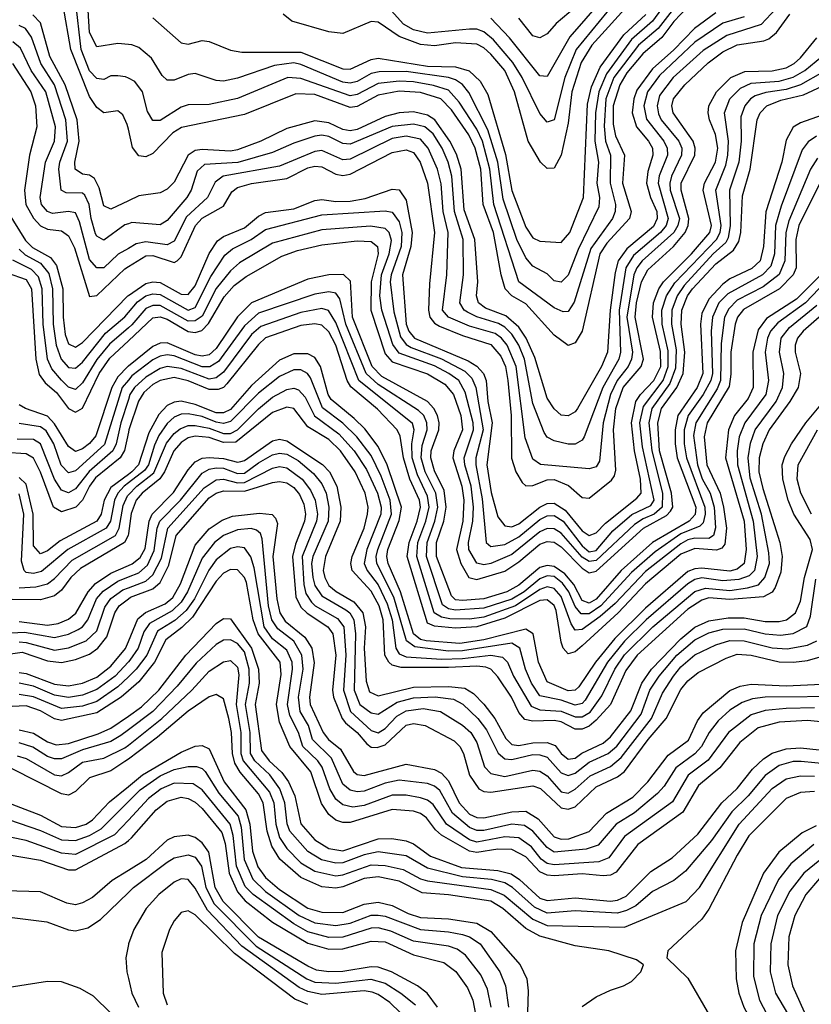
# Model space of a CAD drawing. Header units: inches. Extents: x 884549 to 1028252, y 526810 to 653624.
# Tile 315 of 656: x 889691 to 891941, y 623898 to 626695. Entities that reach past the tile are written whole.
import ezdxf

# ---------------------------------------------------------------- set-up
doc = ezdxf.new("R2010")
doc.units = ezdxf.units.IN
doc.header["$MEASUREMENT"] = 0
doc.layers.add('A8682', color=7, linetype='Continuous')
doc.layers.add('A8692', color=7, linetype='Continuous')

msp = doc.modelspace()

# ---------------------------------------------------------------- linework, layer by layer
at = {"layer": 'A8682', "color": 5}
for points, elevation in [([(890000, 626624.3), (889970, 626627), (889910, 626617.7), (889890, 626658.3), (889882.5, 626770)], 3340), ([(890000, 626383.6), (889996.9, 626396.9), (889984.2, 626424.2), (889970, 626435.9), (889930, 626430.4), (889910, 626444.8), (889890, 626476.5), (889836.4, 626610), (889814.5, 626734.5)], 3380), ([(890000, 626528.1), (889992, 626532), (889970, 626535.6), (889950, 626535.6), (889930, 626524.8), (889910, 626527.3), (889890, 626549.5), (889865.6, 626610), (889849.4, 626750)], 3360), ([(890000, 626180.1), (889950, 626156.2), (889930, 626166), (889917.3, 626217.3), (889904, 626244), (889890, 626253.4), (889870, 626256.2), (889848.8, 626270), (889847.7, 626290), (889860.2, 626350), (889854.2, 626410), (889820, 626510), (889777.2, 626590), (889750, 626685.9), (889728.3, 626708.3)], 3420), ([(890000, 626115.1), (889990, 626111.7), (889930, 626068.8), (889910, 626079.9), (889906.7, 626086.7), (889893.9, 626130), (889889.1, 626170), (889876.4, 626196.4), (889870, 626202), (889823.2, 626203.2), (889808.9, 626210), (889802.9, 626270), (889805.7, 626290), (889827.3, 626350), (889822.7, 626410), (889790.1, 626510), (889750.9, 626570), (889725, 626645), (889707.4, 626670), (889690, 626678)], 3440), ([(890000, 626045), (889971.3, 626028.7), (889930, 625989.9), (889910, 625989.5), (889890, 626013.2), (889860.8, 626120.8), (889850, 626145.6), (889830, 626149.7), (889784.6, 626144.6), (889770, 626149.9), (889753.6, 626170), (889749, 626190), (889764.6, 626290), (889790, 626350), (889792.5, 626390), (889765.4, 626490), (889724.1, 626550), (889693.9, 626613.9), (889672.1, 626632.1)], 3460), ([(889670.4, 626570.4), (889723.2, 626490), (889736.5, 626450), (889740.1, 626390), (889719, 626310), (889704.4, 626210), (889708.9, 626170), (889730, 626130.8), (889750, 626108.7), (889770, 626099.7), (889810, 626094.5), (889830, 626080.9), (889847, 626047), (889890, 625908.3), (889910, 625911.5), (889990, 625987.2), (890000, 625993.2)], 3480), ([(889657, 626150), (889707.3, 626067.3), (889728, 626048), (889778.9, 626018.9), (889796.2, 625996.2), (889814, 625930), (889815.2, 625850), (889820.9, 625800.9), (889830, 625773.5), (889850, 625764.6), (889870, 625777.8), (889998.3, 625910), (890000, 625911.2)], 3520), ([(889690, 626043), (889707, 626027), (889750, 626003.5), (889773.8, 625973.8), (889784.5, 625930), (889786.6, 625830), (889795, 625770), (889809.3, 625730), (889830, 625706.6), (889850, 625704.6), (889870, 625721.8), (889935.5, 625804.5), (889989.7, 625850.3), (890000, 625862.6)], 3540), ([(890000, 625819.3), (889946.9, 625773.1), (889910.8, 625729.2), (889870, 625663), (889850, 625644.3), (889830, 625650.8), (889810, 625671.2), (889783, 625703), (889770, 625730), (889757.7, 625830), (889755.5, 625930), (889744.6, 625964.6), (889725.2, 625985.2), (889671.5, 626011.5)], 3560), ([(889656, 625976), (889710, 625956.5), (889724.7, 625930), (889736.8, 625730), (889746.5, 625686.5), (889763.6, 625663.6), (889796, 625636), (889830, 625590.7), (889850, 625579.5), (889870, 625591), (889916.9, 625690), (889947.1, 625732.9), (890000, 625782.5)], 3580), ([(890000, 625710.9), (889998.9, 625710), (889970, 625680.2), (889953.4, 625650), (889907.8, 625512.2), (889890, 625490.7), (889870, 625475.8), (889850, 625468.3), (889830, 625482.1), (889790, 625546.9), (889770, 625568.2), (889707.9, 625590), (889690, 625600.8)], 3620), ([(890000, 625670.7), (889982.7, 625650), (889931.8, 625488.2), (889850, 625413.2), (889830, 625408), (889809.3, 625429.3), (889787.8, 625490), (889766.4, 625526.4), (889750, 625538.4), (889690, 625548.1)], 3640), ([(890000, 625616.1), (889978.7, 625550), (889965.6, 625490), (889955.9, 625470), (889889, 625411), (889850, 625362.4), (889830, 625350.5), (889810, 625358), (889790, 625389.2), (889750, 625490.2), (889730, 625502.7), (889683.6, 625503.6)], 3660), ([(890000, 625523), (889989.1, 625470.9), (889977.1, 625450), (889907.1, 625392.9), (889889.7, 625370), (889870, 625330), (889850.9, 625310), (889810, 625296.6), (889787.2, 625310), (889749.9, 625409.9), (889730, 625449.4), (889710, 625461.9), (889650, 625465.2)], 3680), ([(890000, 625403.2), (889950, 625366.1), (889931.3, 625330), (889923.1, 625290), (889910, 625270), (889806, 625214), (889770, 625186.1), (889750, 625177.3), (889730, 625199.8), (889729.4, 625290), (889710, 625375.2), (889690, 625394.1)], 3720), ([(890000, 625378.8), (889988.4, 625370), (889969.7, 625350), (889960.2, 625330), (889949.4, 625270.6), (889936.9, 625250), (889827.8, 625190), (889752.8, 625127.2), (889730, 625121.4), (889710, 625124.5), (889703.8, 625130), (889696.4, 625156.3), (889702.9, 625290), (889690, 625347.7)], 3740), ([(889690, 625081.1), (889736.6, 625083.4), (889770, 625092.7), (889790, 625107.1), (889840.8, 625159.2), (889963.5, 625230), (889974.2, 625250), (889985.5, 625314.5), (889997.5, 625342.5), (890000, 625345.1)], 3760), ([(890000, 625235.4), (889999.2, 625230), (889988.7, 625210), (889864, 625136), (889836.1, 625110), (889810, 625074.5), (889790, 625058.6), (889750, 625047.1), (889670, 625048.2)], 3780), ([(889690, 624985.1), (889770, 624974.7), (889800.4, 624979.6), (889830, 624991.8), (889851.1, 625008.9), (889885.5, 625070), (889907.1, 625092.9), (889950, 625122.1), (890000, 625144.1)], 3820), ([(889610, 624949.8), (889704.9, 624955.1), (889790, 624939.8), (889830, 624949), (889857.8, 624962.2), (889870, 624970.2), (889884.9, 624990), (889909.5, 625050), (889928.2, 625071.8), (889970, 625100.2), (890000, 625112)], 3840), ([(889690, 624927.2), (889710, 624926.1), (889790, 624904.2), (889830, 624910.3), (889880.3, 624930), (889910, 624959.2), (889933.6, 625026.4), (889949.8, 625050.2), (889984.5, 625075.5), (890000, 625081.3)], 3860), ([(889630, 624888.4), (889698.4, 624898.4), (889770, 624873.9), (889810, 624869.3), (889850, 624877.3), (889890, 624892.9), (889913.1, 624910), (889938.7, 624941.3), (889961.5, 625010), (889973.8, 625030), (890000, 625050)], 3880), ([(889690, 624840.3), (889710, 624837.5), (889790, 624807.4), (889830, 624802.8), (889870, 624810), (889910, 624826.8), (889950, 624858.4), (889991.6, 624908.4), (890000, 624928.6)], 3920), ([(890000, 624870.8), (889962.5, 624830), (889910, 624792.2), (889870, 624776.5), (889830, 624769.7), (889790, 624776.3), (889730, 624801.2), (889690, 624809.8)], 3940), ([(890000, 624828.5), (889970, 624799.4), (889910, 624758.5), (889870, 624745.2), (889810, 624737.9), (889730, 624771.7), (889690, 624778.3)], 3960), ([(890000, 624788), (889979.2, 624770), (889910, 624725.6), (889810, 624704.3), (889790, 624708.7), (889750, 624731.8), (889710, 624746), (889670, 624743.7)], 3980), ([(889690, 624677.8), (889730, 624667.8), (889770, 624643.3), (889795.1, 624635.1), (889830, 624639.2), (889914.1, 624665.9), (889950, 624682.1), (890000, 624716.6)], 4020), ([(890000, 624677.2), (889978.8, 624661.2), (889950, 624644.4), (889870, 624621.1), (889810, 624595.2), (889790, 624594.8), (889770, 624602.3), (889728.2, 624628.2), (889690, 624640.6)], 4040), ([(889683.6, 624603.6), (889710, 624595.7), (889790, 624549.7), (889810, 624546.9), (889830, 624556.3), (889870, 624586), (889930, 624597.3), (889990, 624626.4), (890000, 624634.3)], 4060), ([(890000, 624594.7), (889990, 624587.3), (889950, 624561.4), (889890, 624541.6), (889850, 624502), (889830, 624492.4), (889810, 624495.9), (889670, 624566.4)], 4080), ([(889623.8, 624483.8), (889750, 624434.8), (889810, 624402.8), (889850, 624400.2), (889879.9, 624410), (889898.2, 624421.8), (889946.7, 624473.3), (890000, 624516.8)], 4120), ([(889570, 624453.1), (889750, 624391.7), (889810, 624365.4), (889850, 624363.4), (889890, 624377.8), (889923.2, 624396.8), (890000, 624473.6)], 4140), ([(890000, 624421.2), (889960.5, 624379.5), (889850, 624323.7), (889810, 624327.4), (889710, 624362.8), (889630, 624379.7)], 4160), ([(889610, 624331.5), (889750, 624307.6), (889830, 624280.4), (889850, 624279.8), (889990, 624354.4), (890000, 624362.8)], 4180), ([(890000, 624278.4), (889954.1, 624250), (889898.3, 624201.7), (889870, 624186.1), (889850, 624180.7), (889824.8, 624184.8), (889750, 624217.3), (889650, 624220.5)], 4220), ([(889670, 624144.3), (889768, 624132), (889830, 624109.4), (889850, 624106.6), (889884.4, 624115.6), (889920.7, 624139.3), (890000, 624215.5)], 4240), ([(890000, 624067.8), (889992.6, 624030), (889995.4, 623990), (890000, 623971.2)], 4260), ([(890000, 623823.9), (889900.8, 623920.8), (889863.3, 623943.3), (889810, 623961.4), (889770, 623962.7), (889630, 623940.9), (889570, 623921.8), (889530, 623902.8), (889490, 623879.1), (889454, 623850), (889379.3, 623764.4)], 4240)]:
    msp.add_lwpolyline(points, dxfattribs=dict(at, elevation=elevation))
at = {"layer": 'A8692', "color": 5}
for points, elevation in [([(891594.5, 626785.5), (891506.1, 626670), (891450, 626622.3), (891380.3, 626530), (891357.1, 626470), (891352.3, 626392.3), (891356, 626350), (891370.2, 626310), (891369.3, 626230), (891384.5, 626170), (891384, 626150), (891376.3, 626130), (891314.9, 626045.1), (891267.5, 625892.5), (891250, 625866.1), (891235.6, 625864.4), (891210, 625876.6), (891109.4, 625950), (891039.1, 626170), (891027.7, 626270), (891006.3, 626350), (890990, 626383.7), (890940.3, 626460.3), (890910, 626494), (890867.7, 626507.7), (890810, 626518), (890770, 626520), (890710, 626513.2), (890650, 626481.8), (890630, 626477.9), (890490, 626527.8), (890453, 626530), (890310, 626470.5), (890230, 626453.8), (890170, 626452.4), (890150, 626446.6), (890090, 626407.9), (890070, 626408.1), (890054.1, 626434.1), (890039.9, 626490), (890018.9, 626518.9), (890000, 626528.1)], 3360), ([(891403.5, 626770), (891272.7, 626610), (891240.4, 626530), (891210, 626410), (891190, 626403.9), (891170, 626427.8), (891119.4, 626530), (891092.8, 626572.8), (891037.5, 626637.5), (891010, 626660.5), (890990, 626667.4), (890970, 626667.6), (890850, 626656.8), (890810, 626665.6), (890781.7, 626681.7), (890730, 626739.8)], 3260), ([(891870, 626757.9), (891798.7, 626681.3), (891701, 626650), (891633.3, 626606.7), (891548.2, 626530), (891510, 626479.2), (891502.9, 626450), (891506.9, 626426.9), (891514.6, 626410), (891564.4, 626350), (891572.7, 626330), (891572.2, 626310), (891543.6, 626250), (891539.1, 626230), (891540.4, 626210), (891566.1, 626130), (891562, 626110), (891550.5, 626090), (891460.3, 626010), (891444.8, 625990), (891437, 625970), (891417, 625850), (891432.6, 625750), (891430.4, 625730), (891420.5, 625710), (891389.4, 625670), (891370, 625630), (891349.4, 625550), (891339.1, 625440.9), (891330, 625424.6), (891310, 625418.8), (891171, 625431), (891150, 625446.8), (891127.4, 625507.4), (891102.2, 625710), (891076.6, 625770), (891060.6, 625790), (891043, 625803), (890970, 625824.3), (890910, 625849.3), (890893.1, 625870), (890905.4, 625970), (890909.3, 626090), (890894.6, 626150), (890888.7, 626228.7), (890878.8, 626270), (890852.4, 626330), (890830, 626355.3), (890790, 626363.8), (890750, 626356.8), (890630, 626298.6), (890610, 626296.5), (890550, 626322.7), (890530, 626320.4), (890430, 626278.8), (890269.4, 626250), (890246.6, 626233.4), (890225.1, 626190), (890165.6, 626134.4), (890130, 626065.7), (890110, 626054.8), (890050, 626063.9), (890022.4, 626057.6), (890000, 626045)], 3460), ([(891610, 626753), (891550.6, 626689.4), (891516.1, 626643.9), (891461.9, 626598.1), (891416.7, 626543.3), (891396.6, 626510), (891378.1, 626450), (891378.1, 626398.1), (891384.5, 626364.5), (891410.2, 626310), (891404.9, 626230), (891429.4, 626150), (891424.5, 626130), (891359.8, 626060.2), (891340.4, 626030), (891290, 625809.9), (891270, 625776.7), (891250, 625769.4), (891210, 625798.4), (891130, 625887.3), (891090, 625910.4), (891070.7, 625930), (891059.5, 625970), (891038.3, 626090), (891008.6, 626170), (891002, 626270), (890985.7, 626330), (890967.7, 626367.7), (890918.5, 626438.5), (890888, 626470), (890830, 626487.9), (890770, 626492), (890710, 626480.7), (890650, 626447.9), (890630, 626445), (890530, 626482.2), (890476.4, 626483.6), (890330, 626425.2), (890151.4, 626388.6), (890126.8, 626373.2), (890070, 626314.9), (890050, 626305.1), (890030, 626308.4), (890012, 626332), (890000, 626383.6)], 3380), ([(891533.8, 626750), (891489.4, 626690), (891430, 626638.3), (891359, 626541), (891337.5, 626490), (891327.8, 626430), (891326.3, 626350), (891336, 626290), (891331.7, 626230), (891338.9, 626190), (891337, 626163), (891278.2, 626041.8), (891250, 625968.9), (891230, 625949.5), (891210, 625952.9), (891190, 625972.8), (891150, 625994.6), (891130, 626018.2), (891104, 626070), (891065.1, 626185.1), (891050, 626290), (891022, 626382), (890967.6, 626487.6), (890950.1, 626510.1), (890930, 626523.6), (890910, 626530.3), (890790, 626547.1), (890713.2, 626546.8), (890690, 626541.4), (890650, 626519), (890630, 626514), (890610, 626517.3), (890490, 626567.7), (890470, 626572), (890415.1, 626564.9), (890310, 626528.1), (890270, 626520.1), (890250, 626521.8), (890190, 626541.5), (890170, 626538.9), (890130, 626522.4), (890110, 626522.5), (890096.4, 626536.4), (890065.8, 626585.8), (890030, 626616.1), (890010, 626623.4), (890000, 626624.3)], 3340), ([(891430, 626746.4), (891317.7, 626622.3), (891287.4, 626572.6), (891260.6, 626490), (891250, 626400.7), (891230, 626309.8), (891210, 626272.5), (891190, 626271.5), (891171.5, 626290), (891136.1, 626350), (891097.5, 626490), (891070.5, 626550), (891030, 626596.8), (891010, 626614.7), (890990, 626625.2), (890930, 626628.7), (890870, 626620.4), (890830, 626624.3), (890770, 626646.7), (890710, 626687.9), (890690.4, 626689.6), (890610, 626655.8), (890570, 626659.7), (890464.9, 626690), (890440.2, 626710)], 3280), ([(891346.1, 626750), (891254.5, 626645.5), (891190, 626533.4), (891170, 626534.8), (891083.2, 626643.2), (891030, 626699.2)], 3240), ([(891670, 626714.1), (891608.7, 626670), (891550.8, 626609.2), (891490, 626555.1), (891445.4, 626494.6), (891436.5, 626470), (891431.9, 626430), (891444.5, 626390), (891478.5, 626350), (891489.4, 626330), (891490.7, 626310), (891476.2, 626263.8), (891473, 626230), (891483.9, 626190), (891501.7, 626150), (891502.7, 626130), (891492.7, 626107.3), (891416.6, 626043.4), (891391.8, 626010), (891383.2, 625976.8), (891369.7, 625870), (891361.7, 625750), (891344.9, 625710), (891276.6, 625590), (891270, 625580.6), (891250, 625569.5), (891230, 625571.2), (891210, 625589.4), (891190, 625619.3), (891155, 625735), (891130.6, 625790), (891110, 625821.5), (891073.2, 625853.2), (891015.1, 625875.1), (890995.4, 625890), (890989.3, 625910), (890993.3, 625950), (890984.9, 626070), (890954.8, 626154.8), (890945.6, 626270), (890932.7, 626312.7), (890913.9, 626350), (890871.3, 626410), (890850, 626423.6), (890810, 626432.5), (890770, 626429.8), (890730, 626419.6), (890650, 626382.5), (890630, 626379), (890610, 626383), (890570, 626401.7), (890530, 626407.3), (890450, 626385.6), (890376.6, 626350), (890310, 626325.1), (890290, 626321.2), (890210, 626326.2), (890190, 626322.9), (890170, 626309.9), (890130, 626232.7), (890110, 626213.1), (890090, 626203.1), (890030, 626194.5), (890000, 626180.1)], 3420), ([(890000, 625993.2), (890050, 626023.5), (890070, 626025.1), (890130, 626004.9), (890138.8, 626010), (890150, 626020.7), (890190.9, 626110), (890210, 626130.6), (890270, 626165.1), (890294.3, 626205.7), (890310, 626217.9), (890350.5, 626229.5), (890450, 626244), (890510, 626273.7), (890530, 626278.9), (890550, 626277.1), (890590, 626256.3), (890610, 626252.3), (890630, 626255.9), (890750, 626317.5), (890790, 626325.1), (890810, 626317.2), (890829.7, 626289.7), (890850.5, 626230), (890870, 626090), (890855.8, 625944.2), (890853.3, 625870), (890857.2, 625850), (890870, 625832.4), (890884.5, 625824.5), (890950, 625797.6), (891030, 625772), (891058.6, 625738.6), (891071.8, 625710), (891079, 625670), (891088.3, 625570), (891089, 625449), (891101.2, 625410), (891119.7, 625379.7), (891130, 625370.7), (891150, 625371.8), (891190, 625387.7), (891210, 625388.4), (891251.2, 625371.2), (891290, 625337.6), (891310, 625335.6), (891373.2, 625386.8), (891381.3, 625398.7), (891385.2, 625414.8), (891378.5, 625530), (891385.5, 625590), (891406.7, 625650), (891458, 625710), (891464.2, 625730), (891440.9, 625850), (891444.6, 625890), (891458.9, 625950), (891476.2, 625983.8), (891549.3, 626050.7), (891582.4, 626090), (891590.7, 626110), (891593.2, 626130), (891571.1, 626210), (891571.5, 626230), (891609.9, 626310), (891611.4, 626330), (891605.5, 626350), (891548.1, 626430), (891544.9, 626450), (891549.6, 626470), (891581.4, 626510), (891647.5, 626572.5), (891690, 626603.4), (891730, 626623.5), (891805.8, 626634.2), (891820.1, 626639.9), (891842.2, 626657.8), (891880.1, 626710)], 3480), ([(890070, 626700.2), (890150, 626628.7), (890170, 626624.9), (890210, 626635.4), (890230, 626632.8), (890290, 626608.5), (890322.1, 626602.1), (890490, 626602.5), (890610, 626555.5), (890630, 626553.9), (890690, 626582), (890710, 626585.4), (890850, 626563.1), (890930, 626560.5), (890969, 626549), (890999.8, 626519.8), (891021.7, 626481.7), (891072.2, 626312.2), (891090, 626209.3), (891130, 626105.8), (891150, 626074.9), (891170, 626065.3), (891230, 626061.6), (891255, 626090), (891293.9, 626190), (891305.2, 626454.8), (891316.2, 626503.8), (891340.6, 626559.4), (891408.6, 626651.4), (891471, 626709)], 3320), ([(891270, 626729.2), (891215.9, 626684.1), (891190, 626654.3), (891170, 626643.2), (891150, 626648.8), (891110, 626699)], 3220), ([(891750, 626702.7), (891690, 626685), (891610, 626631.2), (891510, 626535.9), (891475.6, 626490), (891465.4, 626450), (891472.3, 626412.3), (891521.9, 626350), (891531.7, 626330), (891532.1, 626310), (891508.7, 626251.3), (891506.1, 626230), (891534.6, 626130), (891528.2, 626110), (891512.5, 626090), (891435.4, 626024.6), (891413.8, 625990), (891394.8, 625870), (891399.1, 625750), (891394.1, 625730), (891348.5, 625650), (891295.9, 625510), (891290, 625500.6), (891270, 625489.3), (891250, 625489), (891210, 625498.6), (891190, 625509.1), (891182.1, 625522.1), (891150, 625604.1), (891125.9, 625730), (891109.5, 625770), (891090, 625801.6), (891070, 625821.4), (891051.9, 625831.9), (890990.7, 625850.7), (890964.2, 625864.2), (890954.9, 625870), (890942.2, 625890), (890952.7, 625970), (890951.7, 626070), (890926.8, 626150), (890919.2, 626250), (890908.9, 626290), (890891.7, 626330), (890866.7, 626370), (890843, 626390), (890810, 626398.2), (890750, 626391), (890630, 626340.7), (890610, 626342.9), (890570, 626362.9), (890550, 626366.4), (890530, 626363.4), (890470, 626343.9), (890410, 626317.3), (890311.4, 626288.6), (890216.7, 626283.3), (890195.8, 626264.2), (890178.7, 626210), (890166.2, 626190), (890110, 626124.5), (890090, 626111.7), (890010, 626118.4), (890000, 626115.1)], 3440), ([(890000, 625911.2), (890050, 625944.9), (890070, 625950.3), (890090, 625947.8), (890150, 625914.6), (890170, 625914.4), (890190, 625938.7), (890230, 626030.8), (890253.3, 626066.7), (890270, 626078.8), (890330, 626103.8), (890370, 626136.9), (890390, 626147.4), (890470, 626157.3), (890530, 626181.3), (890550, 626184.2), (890590, 626178.4), (890630, 626178.8), (890673, 626187), (890750, 626213.4), (890770, 626211.8), (890790, 626182.3), (890806.7, 626090), (890803.2, 626050), (890779.6, 625970), (890790, 625829.9), (890797, 625810), (890813.5, 625790), (890965.4, 625725.4), (890990.7, 625710.7), (891009.7, 625689.7), (891016.7, 625670), (891022, 625610), (891033.9, 625550), (891019.3, 625430), (891031.5, 625351.5), (891050, 625282.5), (891070, 625257.1), (891090, 625254.4), (891110, 625262.4), (891170, 625309.8), (891190, 625320.1), (891210, 625321.1), (891241.8, 625301.8), (891290, 625242.8), (891310, 625229.1), (891330, 625236.9), (891355.8, 625264.2), (891444.8, 625335.2), (891457.1, 625350), (891456, 625390), (891438.4, 625470), (891430.1, 625550), (891442.6, 625610), (891455.2, 625630), (891493.6, 625670), (891513, 625710), (891512.6, 625752.6), (891489.8, 625850), (891493, 625890), (891507.9, 625930), (891521, 625950), (891600.8, 626030), (891652.6, 626090), (891657.9, 626110), (891633.6, 626210), (891637.3, 626230), (891668.8, 626290), (891675.4, 626330), (891668.4, 626368.4), (891652, 626410), (891648.1, 626430), (891650.3, 626449.7), (891671.8, 626490), (891712.6, 626530), (891752.5, 626547.5), (891830, 626549), (891870, 626558.2), (891892.2, 626570), (891910, 626586.3), (891957.1, 626642.9)], 3520), ([(890000, 625862.6), (890026.3, 625893.7), (890050, 625910.3), (890070, 625916.3), (890090, 625914.3), (890170, 625869.6), (890190, 625876.9), (890234.7, 625965.3), (890274.6, 626025.4), (890295.8, 626044.2), (890349.3, 626070), (890390, 626098.4), (890550, 626140.3), (890730, 626152.1), (890750, 626147.7), (890770, 626120.6), (890777.7, 626090), (890775.3, 626050), (890747.4, 625970), (890744.4, 625950), (890754.9, 625865.1), (890773.5, 625793.5), (890790, 625771.8), (890803.7, 625763.7), (890890, 625731.2), (890956, 625696), (890976.7, 625676.7), (890987.8, 625650), (891008.2, 625530), (890987.5, 625450), (890987.8, 625430), (891006, 625334), (891016.6, 625210), (891030, 625198.6), (891070, 625204.1), (891110, 625225.3), (891170, 625275.4), (891190, 625285.6), (891210, 625286.1), (891235.7, 625270), (891290, 625199.9), (891310, 625183.6), (891330, 625186.5), (891377.1, 625242.9), (891431.2, 625288.8), (891484.8, 625315.2), (891494.2, 625330), (891461.7, 625481.7), (891454.1, 625550), (891463.9, 625596.1), (891519.6, 625670), (891534, 625710), (891534.3, 625754.3), (891517, 625830), (891516.2, 625870), (891529.9, 625910), (891552.9, 625947.1), (891671.4, 626070), (891682.5, 626090), (891684.7, 626110), (891669.3, 626210), (891698.5, 626281.5), (891704.3, 626310), (891706.2, 626350), (891694.3, 626430), (891709.8, 626470), (891739.4, 626500.6), (891770, 626514.4), (891850, 626520), (891890, 626531.5), (891923, 626550), (892003.4, 626616.6)], 3540), ([(890000, 625782.5), (890070, 625848), (890090, 625850.8), (890110, 625843.7), (890170, 625809.2), (890190, 625805.8), (890208.4, 625811.6), (890228.2, 625831.8), (890272.4, 625907.6), (890300.8, 625939.2), (890334.8, 625965.2), (890436.6, 626023.4), (890480.7, 626039.3), (890550, 626055.6), (890650, 626066.9), (890690, 626064.9), (890708.5, 626050), (890710, 626030), (890689.9, 625950.1), (890688.9, 625870), (890730, 625745.4), (890750, 625722.4), (890850, 625688.5), (890899.8, 625659.8), (890924, 625630), (890944.7, 625570), (890950, 625530), (890925.1, 625470), (890922, 625450), (890947.9, 625370), (890953.6, 625330), (890950.3, 625270), (890932.8, 625190), (890945, 625150), (890967.8, 625110), (890990, 625104.2), (891070, 625128.6), (891110, 625154.7), (891170, 625204.8), (891190, 625212.5), (891210, 625210.2), (891230, 625196.9), (891290, 625136.6), (891310, 625123.1), (891330, 625128.6), (891464.3, 625250), (891530, 625286.4), (891541, 625299), (891547.3, 625310), (891543.9, 625350), (891510.1, 625470), (891504.8, 625550), (891515.1, 625590), (891559, 625650), (891576.9, 625690), (891581.3, 625750), (891570.9, 625830), (891572.8, 625870), (891589.6, 625910), (891603.9, 625930), (891670, 626001), (891720.4, 626039.6), (891735.1, 626064.9), (891740.6, 626090), (891745.5, 626194.5), (891767.6, 626270), (891786.8, 626410), (891795.9, 626430), (891814.6, 626450), (891854.3, 626465.7), (891918.6, 626481.4), (892090, 626561)], 3580), ([(891974.3, 626545.7), (891910, 626509.4), (891870, 626496.5), (891812.1, 626487.9), (891781.5, 626478.5), (891768.2, 626470), (891752, 626450), (891740.9, 626419.1), (891741.4, 626350), (891734.8, 626290), (891708.5, 626210), (891710.2, 626110), (891704.9, 626075.1), (891697.8, 626062.2), (891662.5, 626030), (891580, 625940), (891560.2, 625910), (891544.7, 625870), (891543.8, 625830), (891556.8, 625756.8), (891554.8, 625705.2), (891538.8, 625661.2), (891488, 625590), (891479.3, 625550), (891487.8, 625470), (891518.4, 625350), (891517.3, 625310), (891494.9, 625290), (891462.9, 625277.1), (891439, 625261), (891330, 625158.2), (891310, 625155.7), (891290, 625167.6), (891230, 625236), (891210, 625248.4), (891190, 625249.4), (891170, 625240.1), (891090, 625175.8), (891030.3, 625150.3), (891010, 625146.6), (890990, 625150.9), (890968.1, 625190), (890967.2, 625210), (890978.9, 625270), (890980.8, 625310), (890974.1, 625370), (890956.5, 625430), (890954.8, 625450), (890980.7, 625530), (890979.7, 625550), (890957.1, 625637.1), (890938.9, 625670), (890911.3, 625690), (890870, 625711.7), (890770, 625747.6), (890751.7, 625771.7), (890720.9, 625870), (890715.2, 625910), (890719.4, 625970), (890740.9, 626030), (890747.8, 626067.8), (890741.3, 626090), (890730, 626101.9), (890687.9, 626107.9), (890550, 626097.3), (890410, 626060.3), (890316.4, 626003.6), (890290, 625981.2), (890250, 625931.4), (890210, 625853), (890190, 625839), (890170, 625838.4), (890090, 625882.5), (890070, 625883.3), (890050, 625874), (890010, 625828), (890000, 625819.3)], 3560), ([(892050, 626451.3), (891910, 626402), (891890, 626389.5), (891870, 626352.4), (891857.3, 626290), (891811.4, 626148.6), (891805.6, 626050), (891795.7, 626010), (891772.3, 625987.7), (891710, 625958.5), (891690, 625943.7), (891650, 625900.9), (891630, 625859.9), (891625.8, 625830), (891632.8, 625690), (891616.8, 625650), (891561.8, 625570), (891554.2, 625530), (891553.8, 625490), (891560.2, 625450), (891613.2, 625310), (891611.1, 625288.9), (891594, 625270), (891490, 625209.8), (891400.4, 625130), (891330, 625048.4), (891310, 625037.4), (891290, 625044.6), (891266.3, 625090), (891240.9, 625120.9), (891210, 625141.7), (891190, 625144.6), (891170, 625138.2), (891110, 625088.3), (891075.4, 625070), (891010, 625049.8), (890950, 625044.5), (890930, 625047.3), (890918.6, 625058.6), (890875.7, 625170), (890876.2, 625210), (890896.7, 625270), (890903.2, 625310), (890897.8, 625357.8), (890870, 625412.8), (890859.6, 625450), (890861.1, 625470), (890882, 625530), (890883.5, 625550), (890878.5, 625570), (890868.2, 625590), (890849.8, 625609.8), (890720.8, 625680.8), (890693.4, 625710), (890637, 625850), (890631.5, 625951.5), (890611.1, 625971.1), (890570, 625970.4), (890510, 625957.2), (890350, 625890), (890310, 625850.5), (890250, 625760.7), (890230, 625742.9), (890210, 625738.8), (890190, 625743.1), (890110, 625776.9), (890090, 625776.2), (890070, 625766), (890000, 625710.9)], 3620), ([(891956.2, 626363.8), (891932.4, 626347.6), (891915.3, 626324.7), (891855.3, 626164.7), (891839.4, 626110), (891836.5, 626030), (891825.9, 625994.1), (891802.6, 625970), (891703.7, 625916.3), (891678.5, 625890), (891660, 625850), (891656.5, 625810), (891660, 625690), (891655.3, 625670), (891633.9, 625630), (891590.8, 625570), (891579.7, 625530), (891579.9, 625490), (891586.3, 625450), (891638.5, 625310), (891639.5, 625290), (891634, 625266), (891624, 625256), (891570, 625234.1), (891497, 625183), (891430, 625124.7), (891342.5, 625030), (891310, 625007.3), (891287.3, 625007.3), (891270, 625027.8), (891252, 625070), (891234.1, 625094.1), (891210, 625112.8), (891190, 625115), (891170, 625106.9), (891124.9, 625070), (891090, 625049), (891010, 625022.9), (890930, 625017.9), (890910, 625021.4), (890892.8, 625032.8), (890847.4, 625170), (890848.9, 625210), (890871, 625270), (890879.3, 625310), (890874.1, 625350), (890843.5, 625410), (890832.2, 625450), (890834.9, 625485.1), (890849.1, 625530), (890848.7, 625550), (890839.5, 625570), (890824.9, 625584.9), (890710, 625658.4), (890676, 625690), (890618, 625830), (890601.4, 625901.4), (890590, 625917.4), (890570, 625921.5), (890530, 625915.5), (890370, 625860.8), (890330, 625825.3), (890256.1, 625723.9), (890231.5, 625708.5), (890210, 625708.8), (890130, 625739.5), (890110, 625742.8), (890090, 625739.2), (890070, 625728.9), (890010, 625682.7), (890000, 625670.7)], 3640), ([(891958.7, 626301.3), (891939.1, 626270), (891877.1, 626122.9), (891868.5, 626090), (891866.2, 626010), (891850, 625970.6), (891804, 625936), (891730, 625897.8), (891706.7, 625873.3), (891694.8, 625850), (891685.3, 625774.7), (891683.4, 625670), (891673.6, 625646.4), (891612.8, 625550), (891606.6, 625513.4), (891617.7, 625430), (891630.8, 625390.8), (891653.5, 625350), (891665.4, 625310), (891668.8, 625251.2), (891663, 625230), (891650, 625221.1), (891610, 625222.1), (891590, 625217.2), (891570, 625206), (891470, 625127.3), (891383.3, 625036.7), (891340.8, 624999.2), (891290, 624962.6), (891270, 624960.8), (891258.6, 624978.6), (891230, 625056.1), (891210, 625079), (891190, 625084.1), (891170, 625076.4), (891100.8, 625030), (891010, 624997.4), (890970, 624991.8), (890913.3, 624993.3), (890890, 624997.9), (890869.5, 625009.6), (890820.2, 625170), (890823.2, 625210), (890845.9, 625270), (890855.1, 625310), (890850, 625341.7), (890821.5, 625401.5), (890807, 625450), (890805.6, 625490), (890812.7, 625530), (890807.8, 625547.8), (890655, 625670), (890590, 625835), (890568.6, 625868.6), (890550, 625873.9), (890490, 625863.4), (890376.6, 625823.4), (890350, 625800), (890270, 625693.2), (890250, 625677.2), (890230, 625674), (890150, 625704.3), (890110.4, 625709.6), (890090, 625703.9), (890050, 625679.5), (890017.2, 625650), (890004.5, 625630), (890000, 625616.1)], 3660), ([(891970, 626239.7), (891905.9, 626110), (891897.6, 626070), (891898.5, 625990), (891889.8, 625970), (891850.3, 625930), (891748.2, 625871.8), (891731.6, 625850), (891724.3, 625830), (891712.3, 625750), (891712.6, 625687.4), (891707.2, 625652.8), (891645.2, 625550), (891636.3, 625510), (891643.8, 625430), (891681.8, 625350), (891692, 625310), (891700.1, 625250), (891695.3, 625204.7), (891686.5, 625193.5), (891672, 625188), (891610, 625192.2), (891570, 625176.6), (891470, 625091.9), (891392.4, 625010), (891290, 624916.2), (891270, 624899.2), (891250, 624893.3), (891236.2, 624910), (891230, 624926.5), (891216.2, 625016.2), (891210, 625031.1), (891190, 625047.2), (891170, 625045), (891070, 624994.5), (890990, 624969.8), (890930, 624966.5), (890870, 624971.8), (890850, 624980.9), (890792.9, 625170), (890797.9, 625210), (890821.1, 625270), (890830.2, 625310), (890827.7, 625330), (890800.4, 625390), (890782.2, 625450), (890772.1, 625512.1), (890764.5, 625530), (890708.3, 625588.3), (890631.9, 625651.9), (890622, 625670), (890589.9, 625770.1), (890570, 625808.2), (890550, 625826.8), (890530, 625831), (890490, 625826.4), (890390, 625791), (890370, 625772), (890280.1, 625659.9), (890270, 625649.6), (890255.7, 625644.3), (890230, 625643.9), (890170, 625668.4), (890130, 625678), (890090.1, 625670), (890070, 625658.4), (890044.3, 625635.7), (890029.2, 625610.8), (890001.5, 625530), (890000, 625523)], 3680), ([(891968.2, 625970), (891899, 625901), (891814.2, 625845.8), (891790, 625813.9), (891774.6, 625750), (891775.6, 625650), (891761.6, 625618.4), (891722.5, 625570), (891705.6, 625530), (891697.2, 625450), (891750, 625270), (891756, 625190), (891750.1, 625149.9), (891730, 625133.8), (891710, 625128.7), (891630, 625136.5), (891610, 625135.1), (891590, 625127.4), (891470, 625023.2), (891383.1, 624936.9), (891327.8, 624870), (891280.4, 624799.6), (891270, 624790), (891250, 624788.3), (891190, 624813.7), (891165.7, 624870), (891150.3, 624950.3), (891130, 624963.2), (891010, 624932.8), (890942.6, 624922.6), (890846.7, 624930), (890830, 624934.1), (890810.5, 624950.5), (890773.4, 625070), (890738.2, 625150), (890734.7, 625170), (890737.5, 625190), (890770, 625272.4), (890776.4, 625310), (890735.3, 625430), (890710, 625482.6), (890672.2, 625532.2), (890642.3, 625562.3), (890576.2, 625616.2), (890567.9, 625630), (890546.6, 625710), (890530, 625735.3), (890510, 625745.9), (890470, 625745.1), (890430, 625727.7), (890350, 625655.5), (890290, 625587.3), (890270, 625578.3), (890250, 625578.4), (890190, 625602.1), (890150, 625611), (890130, 625608.5), (890110, 625598.7), (890086.6, 625573.4), (890058.6, 625521.4), (890029.2, 625430), (890009.7, 625410.3), (890000, 625403.2)], 3720), ([(891981.4, 625950), (891924.9, 625890), (891846.2, 625833.8), (891825.2, 625810), (891816.5, 625790), (891810, 625750), (891819.5, 625670), (891811.7, 625630), (891752, 625550), (891736.3, 625510), (891730.7, 625470), (891731.3, 625430), (891775.9, 625270), (891787.7, 625170), (891779.2, 625130), (891764.6, 625115.4), (891735.4, 625104.6), (891690, 625101.1), (891630, 625108.9), (891610, 625104.7), (891590, 625092.5), (891471.7, 624990), (891410, 624929.4), (891361.9, 624870), (891298.2, 624761.8), (891290, 624752.8), (891270, 624747.9), (891230, 624761.6), (891170, 624774.1), (891145.8, 624810), (891129.1, 624850), (891112.8, 624910), (891090, 624923.9), (890950, 624902.2), (890910, 624901), (890813.8, 624913.8), (890790.8, 624930), (890754.1, 625054.1), (890706.5, 625150), (890704.6, 625170), (890708.8, 625190), (890747.8, 625290), (890743.8, 625330), (890718.3, 625398.3), (890690, 625456.6), (890649.8, 625509.8), (890610, 625548.8), (890551.8, 625591.8), (890517.8, 625677.8), (890509.6, 625689.6), (890490, 625700.1), (890470, 625700.4), (890430, 625680.9), (890370, 625634), (890290, 625553), (890270, 625548.1), (890250, 625551.3), (890210, 625567.3), (890170, 625575.5), (890150, 625573.8), (890130, 625565.5), (890110, 625547.5), (890086.8, 625513.2), (890073.9, 625486.1), (890057.4, 625430), (890046.2, 625413.8), (890000, 625378.8)], 3740), ([(890000, 625345.1), (890024.2, 625370), (890072.2, 625407.8), (890108, 625492), (890130, 625519.7), (890147.1, 625532.9), (890170, 625541.8), (890190, 625542.4), (890230, 625534.1), (890270, 625519), (890290, 625519.5), (890310, 625529.8), (890370, 625589.7), (890410, 625622.4), (890450, 625643.9), (890470, 625648.2), (890483.6, 625643.6), (890502.3, 625622.3), (890529, 625569), (890598.6, 625518.5), (890642.3, 625470), (890677.3, 625417.3), (890708.2, 625350), (890718.9, 625310), (890717.5, 625290), (890678.2, 625190), (890670.5, 625150), (890678.4, 625130), (890710, 625089.2), (890735.7, 625035.7), (890749.7, 624990), (890760, 624910), (890770, 624893.5), (890790, 624885.3), (890890, 624878.6), (890950, 624880), (891029.8, 624889.8), (891063.7, 624883.7), (891078.1, 624870), (891094.9, 624830), (891144.6, 624744.6), (891170, 624734.6), (891230, 624730.9), (891270, 624714.5), (891290, 624714.6), (891312.4, 624727.6), (891345.9, 624774.1), (891382.5, 624850), (891410, 624890.8), (891490.9, 624970), (891609.8, 625070.2), (891640.2, 625079.8), (891710, 625073.8), (891759.4, 625080.6), (891790.7, 625089.3), (891809.2, 625110), (891822.1, 625150), (891820.6, 625180.6), (891799.2, 625290), (891767.7, 625392.3), (891762.1, 625450), (891768, 625492), (891782, 625530), (891841.1, 625610), (891859.3, 625650), (891863, 625690), (891850.3, 625750), (891855.9, 625790), (891879.3, 625820.7), (891956.6, 625883.4)], 3760), ([(891985.8, 625870), (891917.8, 625810), (891902.1, 625790), (891895, 625770), (891895.1, 625750), (891910.1, 625690), (891903.5, 625650), (891880.4, 625610), (891821.8, 625530), (891803, 625490), (891792.8, 625450), (891792.2, 625410), (891803, 625363), (891851.4, 625210), (891858.7, 625170), (891854.7, 625125.3), (891838.6, 625081.4), (891830, 625068.9), (891805.1, 625054.9), (891710, 625048), (891650, 625052.2), (891630, 625046.3), (891590, 625019.9), (891445.8, 624890), (891414.2, 624845.8), (891370, 624750), (891330, 624704.7), (891310, 624688.3), (891290, 624679.7), (891270, 624679.7), (891230, 624700.4), (891210, 624704.4), (891150, 624702.1), (891127.3, 624707.3), (891110, 624726.5), (891089.1, 624770), (891050, 624828.5), (891030.3, 624850), (891015.6, 624855.6), (890990, 624858.6), (890910, 624854.2), (890775.1, 624855.1), (890750, 624861.6), (890740, 624870), (890729.2, 624890), (890724.4, 624990), (890713, 625030), (890690, 625071.9), (890635.9, 625130), (890632.1, 625150), (890636.2, 625170), (890670, 625250), (890680.2, 625290), (890681.9, 625310), (890673, 625350), (890645, 625410), (890603.2, 625470), (890570, 625502), (890510, 625538.3), (890470, 625590), (890450, 625593.9), (890410, 625578.8), (890305.1, 625494.9), (890270, 625493.4), (890230, 625507.7), (890190, 625511.5), (890170, 625506.7), (890150, 625494.1), (890129.2, 625470), (890103.2, 625410), (890089.6, 625390.4), (890039.4, 625350), (890022, 625330), (890008.3, 625291.7), (890000, 625235.4)], 3780), ([(890000, 625144.1), (890011, 625149), (890033.2, 625166.8), (890047.5, 625192.5), (890058.9, 625270), (890067.4, 625290), (890128.7, 625351.3), (890170, 625415.8), (890190, 625438.5), (890210, 625449), (890230, 625451.4), (890270, 625448.4), (890310, 625438.1), (890319.9, 625440.1), (890330, 625442.5), (890410, 625498), (890430, 625503), (890450, 625498.8), (890551.6, 625431.6), (890571.5, 625410), (890592.2, 625370), (890603.6, 625310), (890601.9, 625270), (890560, 625170), (890554, 625130), (890558.3, 625110), (890570, 625087.9), (890590.5, 625070.5), (890641.3, 625041.3), (890666.5, 625010), (890673.7, 624970), (890670.6, 624910), (890675.8, 624815.8), (890685.6, 624785.6), (890710, 624773.8), (890810, 624798.6), (890910, 624801), (890955.9, 624795.9), (890980.9, 624780.9), (891010.4, 624750.4), (891041.8, 624710), (891073.1, 624653.1), (891090, 624635.7), (891110, 624632.8), (891150, 624641), (891190, 624641.6), (891212.7, 624632.7), (891230, 624609.9), (891250, 624593.9), (891270, 624597), (891288.7, 624611.3), (891350, 624640), (891370, 624657.6), (891428.5, 624731.5), (891459.7, 624810), (891486.6, 624850), (891570, 624936.2), (891610, 624968.9), (891650, 624987), (891704.6, 624995.4), (891750, 624995.5), (891810, 624985.1), (891850, 624985), (891870.6, 624990), (891896.6, 625010), (891910, 625042.7), (891921.9, 625110), (891944.3, 625190), (891938.2, 625218.2), (891891.2, 625290), (891875.8, 625330), (891859.9, 625390), (891858.5, 625430), (891865.6, 625454.4), (891884.8, 625490), (891925.3, 625550), (891982.4, 625617.6)], 3820), ([(891941.3, 625290), (891911.6, 625350), (891901.1, 625390), (891903.7, 625430), (891958.7, 625530)], 3840), ([(890000, 625112), (890030, 625123.8), (890054.5, 625145.5), (890073.4, 625186.6), (890082.1, 625250), (890089.5, 625270.5), (890148.3, 625330), (890210, 625406.4), (890230, 625417.6), (890250, 625422), (890270, 625420.8), (890310, 625405.4), (890330, 625406.3), (890370, 625436.4), (890410, 625459.1), (890430, 625463.5), (890450, 625460.9), (890482.3, 625442.3), (890526, 625406), (890550, 625376.7), (890561.8, 625350), (890570.1, 625310), (890567.6, 625270), (890524.2, 625170), (890520.9, 625150), (890524, 625110), (890530, 625087.3), (890550, 625058.2), (890618.6, 625018.6), (890629.8, 625009.8), (890641.1, 624990), (890645.7, 624950), (890642.3, 624790), (890657.8, 624750), (890690, 624725.6), (890710, 624722), (890764.2, 624755.8), (890810, 624768.9), (890871.7, 624771.7), (890924.4, 624764.4), (890950.4, 624750.4), (890993.6, 624710), (891017.6, 624677.6), (891051.3, 624611.3), (891070, 624595.5), (891090, 624592.9), (891150, 624607.3), (891170, 624606.8), (891190, 624600.2), (891230, 624555.1), (891250, 624548), (891270, 624554.6), (891310, 624585.7), (891363.9, 624610), (891388.5, 624631.5), (891457.5, 624722.5), (891482.5, 624790), (891508.9, 624830), (891559.1, 624890), (891610, 624933), (891650, 624953.5), (891690, 624963.6), (891750, 624964.3), (891810, 624950.5), (891853.1, 624946.9), (891890, 624951.1), (891928.8, 624971.2), (891939.2, 625000.8), (891954.4, 625105.6)], 3840), ([(890000, 625081.3), (890050, 625100.2), (890070, 625117.6), (890094.5, 625165.5), (890112.6, 625250), (890215.2, 625364.8), (890250, 625387.5), (890270, 625389.5), (890310, 625379.5), (890330, 625380), (890410, 625421.2), (890430, 625425.2), (890450, 625422), (890494, 625390), (890518.1, 625358.1), (890530.7, 625330), (890537.3, 625290), (890534.4, 625270), (890494.4, 625170), (890498.6, 625090), (890504.9, 625064.9), (890520.5, 625040.5), (890531.4, 625030), (890594, 624994), (890612.1, 624970), (890617.8, 624890), (890611.8, 624790), (890631.4, 624730), (890690, 624675.3), (890710, 624669), (890730, 624680.9), (890763.2, 624716.8), (890790, 624731.5), (890838.1, 624738.1), (890886.9, 624730), (890950, 624691.1), (890973.7, 624670), (890990, 624641.6), (891012.5, 624572.5), (891030, 624553.4), (891070, 624545.2), (891150, 624563), (891170, 624560.4), (891190, 624547.1), (891230, 624501.7), (891250, 624497.9), (891270, 624508.7), (891312.9, 624547.1), (891370, 624573.4), (891401.1, 624598.9), (891486.7, 624710), (891518.1, 624781.9), (891549.2, 624830), (891570, 624856.5), (891610, 624890.2), (891670, 624919.1), (891710, 624930.9), (891750, 624930.3), (891830, 624910.5), (891872.8, 624907.2), (891930, 624918), (891956.6, 624930)], 3860), ([(890000, 625050), (890005.7, 625054.3), (890070, 625078.4), (890090, 625096.5), (890114.9, 625145.1), (890135.8, 625230), (890230, 625336.3), (890250, 625349.6), (890270, 625356.2), (890330, 625355.7), (890410, 625380), (890430, 625382.9), (890450, 625378.9), (890470, 625366.1), (890486.2, 625346.2), (890498.6, 625318.6), (890503.5, 625290), (890500.6, 625270), (890474.8, 625205.2), (890466.2, 625170), (890475.6, 625055.6), (890490, 625026), (890508.7, 625008.7), (890567.3, 624970), (890581, 624950), (890589.7, 624890), (890580.4, 624790), (890583, 624770), (890607.5, 624710), (890617.3, 624697.3), (890650, 624670), (890677.5, 624637.5), (890690, 624628.8), (890707.4, 624627.4), (890730, 624635.4), (890790, 624690.6), (890810, 624695.5), (890843.4, 624690), (890925.9, 624645.9), (890942.6, 624630), (890952.8, 624610), (890970, 624548.5), (890996.1, 624510), (891010, 624502.7), (891030, 624500.2), (891150, 624518.6), (891171.2, 624511.1), (891230, 624456), (891250, 624451.8), (891270, 624459.3), (891330, 624515.9), (891390, 624543.7), (891410, 624559.6), (891477.1, 624650), (891528.3, 624710), (891570, 624791.8), (891590, 624816.9), (891619.8, 624840.2), (891698.7, 624881.3), (891730, 624892.1), (891770, 624889.6), (891850, 624871.2), (891890.2, 624869.8), (891930, 624874.4), (891973.3, 624886.7)], 3880), ([(890000, 624928.6), (890026.8, 624993.2), (890049.2, 625010.8), (890104.9, 625035.1), (890126.3, 625053.7), (890148.1, 625091.9), (890190, 625201.7), (890230, 625248.5), (890266.5, 625273.5), (890295.8, 625284.2), (890372.9, 625292.9), (890408.9, 625288.9), (890418.5, 625278.5), (890423.6, 625263.6), (890411.1, 625170), (890421.9, 625050), (890430.3, 625010.3), (890446.1, 624986.1), (890501.2, 624941.2), (890521.1, 624910), (890527.7, 624867.7), (890514.9, 624770), (890516.5, 624750), (890553.5, 624670), (890568.8, 624650), (890602.6, 624622.6), (890639.7, 624559.7), (890650, 624551.1), (890670, 624548.2), (890790, 624579.6), (890870, 624565.2), (890890, 624554.8), (890910, 624533), (890939.8, 624470), (890970, 624437.9), (890990, 624428.8), (891010, 624427.4), (891090, 624445.1), (891130, 624446.4), (891165.1, 624425.1), (891210, 624374), (891230, 624366.6), (891252.4, 624367.6), (891310, 624388.9), (891359, 624441), (891433.7, 624486.3), (891476.9, 624530), (891534.6, 624605.4), (891591.9, 624648.1), (891617.3, 624702.7), (891634.1, 624725.9), (891710, 624788.9), (891738.6, 624801.4), (891770, 624807.6), (891870, 624803), (892010.4, 624809.6)], 3920), ([(892050, 624772.6), (891809.5, 624770.5), (891774.4, 624765.6), (891744.6, 624755.4), (891710, 624733.7), (891676.4, 624703.6), (891650.6, 624670), (891629.1, 624630), (891610.4, 624609.6), (891556.3, 624570), (891522.5, 624517.5), (891503.6, 624496.4), (891438.3, 624441.7), (891386.5, 624410), (891335, 624350), (891301.4, 624338.6), (891210.2, 624330.2), (891190, 624343.1), (891150, 624390), (891126, 624406), (891090, 624409.8), (891010, 624391.4), (890990, 624391.8), (890970, 624400.3), (890921.1, 624441.1), (890885, 624505), (890870, 624517.4), (890850, 624525.2), (890770, 624534.3), (890730, 624526.4), (890670, 624503.7), (890650, 624501.6), (890630, 624506.6), (890610, 624523.6), (890577.1, 624597.1), (890523.5, 624650), (890511.7, 624690), (890488.6, 624730), (890483.7, 624770), (890496.7, 624850), (890493.1, 624890), (890470, 624929), (890424.6, 624964.6), (890408.2, 624990), (890398.8, 625030), (890380.4, 625220.4), (890375.4, 625235.4), (890364.4, 625244.4), (890349, 625249), (890310, 625245.6), (890270, 625229.3), (890244.4, 625210), (890210, 625165.3), (890168.1, 625070), (890150, 625040), (890124.7, 625015.3), (890060, 624980), (890043.7, 624956.3), (890028.1, 624910), (890004.4, 624875.6), (890000, 624870.8)], 3940), ([(891950, 624740.1), (891870, 624738.1), (891810, 624732.9), (891770, 624719.8), (891706.1, 624670), (891648.3, 624591.7), (891591.1, 624548.9), (891546.5, 624473.5), (891410, 624374.5), (891366.1, 624313.9), (891337.2, 624302.8), (891210, 624294.6), (891190, 624298.3), (891173.1, 624310), (891145.6, 624345.6), (891110, 624370.8), (891070, 624373.5), (890990, 624358.4), (890970, 624365.1), (890904.1, 624410), (890865.9, 624465.9), (890850, 624477.7), (890830, 624484.2), (890790, 624492.1), (890750, 624492.1), (890670, 624463), (890637.9, 624457.9), (890610, 624464.4), (890590, 624480.6), (890572.7, 624510), (890551.1, 624571.1), (890538.9, 624590), (890496.4, 624630), (890483.5, 624670), (890458.6, 624718.6), (890452.3, 624750), (890466.6, 624850), (890465.5, 624870), (890450, 624903.6), (890410, 624936.3), (890385.8, 624970), (890357.4, 625137.4), (890348.5, 625168.5), (890330, 625194.3), (890310, 625197.5), (890290, 625192.2), (890250, 625160.2), (890228.5, 625131.5), (890187.8, 625050), (890163.9, 625016.1), (890132.2, 624987.8), (890082.5, 624957.5), (890052.1, 624890), (890022.2, 624850), (890000, 624828.5)], 3960), ([(892092.1, 624687.9), (891930, 624703.9), (891850, 624699.6), (891790, 624683.1), (891738.3, 624641.7), (891681.5, 624570), (891620.9, 624519.1), (891575.9, 624444.1), (891448.4, 624351.6), (891386.3, 624273.7), (891370, 624264.8), (891350, 624262.7), (891290, 624268.8), (891210, 624263), (891190, 624264.5), (891170, 624274), (891130, 624316.6), (891090, 624338.1), (891050, 624338.8), (890990, 624329.6), (890970, 624333.3), (890890, 624378.6), (890873.1, 624393.1), (890847.8, 624427.8), (890830, 624440.2), (890810, 624446.3), (890750, 624451.6), (890630, 624414.5), (890610, 624414.6), (890590, 624421.4), (890570, 624436.8), (890548.8, 624468.8), (890518.3, 624558.3), (890458.6, 624630), (890430, 624699.2), (890421.2, 624750), (890434.3, 624834.3), (890431.7, 624870), (890369.4, 624950), (890354.4, 624990), (890335.6, 625095.6), (890330, 625110.3), (890310, 625132.5), (890290, 625133.4), (890270, 625122.1), (890250, 625100.3), (890182.3, 624997.7), (890152.1, 624967.9), (890106.5, 624933.5), (890074, 624870), (890030, 624814), (890000, 624788)], 3980), ([(890000, 624716.6), (890037.5, 624742.5), (890086.5, 624790), (890163.3, 624890), (890250, 624979.5), (890270, 624993.5), (890290, 624992.4), (890350.3, 624910), (890369.8, 624850.2), (890371.7, 624810), (890360, 624750), (890378.5, 624618.5), (890399.9, 624590), (890436.4, 624556.4), (890455.2, 624530), (890472.8, 624490), (890490.6, 624410.6), (890530, 624364.7), (890570, 624340.5), (890610, 624333.6), (890710, 624368.3), (890749, 624369), (890790, 624362.1), (890810, 624354.1), (890858.4, 624318.4), (890946.5, 624286.5), (891050, 624278.5), (891088.1, 624268.1), (891112.1, 624252.1), (891170, 624199.3), (891190, 624192.5), (891270, 624200.8), (891370, 624191), (891390, 624194), (891414.9, 624205.1), (891484.9, 624275.1), (891545.6, 624314.4), (891618.8, 624381.2), (891686.7, 624470), (891730, 624511), (891774.4, 624565.6), (891804.8, 624595.2), (891830, 624611.5), (891870, 624623.6), (891910, 624626.1), (891990, 624618.3)], 4020), ([(891990, 624580.3), (891912.1, 624587.9), (891890, 624587.2), (891850, 624575.9), (891810, 624548.1), (891761.6, 624490), (891715.3, 624444.7), (891657.2, 624362.8), (891583.6, 624276.4), (891550.5, 624249.5), (891490, 624218.4), (891442, 624178), (891416, 624164), (891390, 624156.9), (891270, 624163.2), (891190, 624157), (891154.2, 624174.2), (891091.6, 624230), (891070, 624243.1), (891032.4, 624252.4), (890950, 624259.8), (890850, 624284.5), (890790, 624319.7), (890710, 624331.3), (890670, 624322.8), (890610, 624299.5), (890590, 624299.1), (890548.7, 624308.7), (890510, 624332), (890459.2, 624390), (890451.1, 624411), (890444.9, 624470), (890430.3, 624510.3), (890401.9, 624550), (890359.3, 624590), (890347.2, 624610), (890346.7, 624670), (890332.7, 624750), (890344.1, 624810), (890343.7, 624850), (890330, 624899), (890310, 624922.7), (890290, 624933.4), (890270, 624932.3), (890250, 624920.1), (890193, 624867), (890138.8, 624801.2), (890069.9, 624730.1), (890000, 624677.2)], 4040), ([(890000, 624634.3), (890095.4, 624710), (890180.8, 624790), (890230, 624844), (890270, 624871.2), (890290, 624874.2), (890310, 624855.2), (890314, 624834), (890306.9, 624750), (890319.7, 624670), (890319.9, 624610), (890325.9, 624590), (890401, 624501), (890413.7, 624470), (890418.9, 624410), (890430, 624371.6), (890450, 624340.5), (890490, 624299.8), (890530, 624276.6), (890590, 624263.3), (890610, 624265.8), (890690, 624294.5), (890730, 624292.7), (890781.2, 624281.2), (890830, 624254.5), (890850, 624248.5), (891030, 624223.6), (891068.2, 624208.2), (891150, 624139.7), (891190, 624122), (891410, 624116.7), (891585.5, 624190), (891623.6, 624230), (891736, 624410), (891830, 624511.1), (891870, 624538.3), (891910, 624547.4), (891950, 624545.6)], 4060), ([(891290, 623891.5), (891330, 623919.1), (891370, 623938.4), (891407.8, 623950), (891430, 623963.2), (891456.9, 623990), (891464.5, 624010), (891444.7, 624024.7), (891366, 624050), (891270, 624064.4), (891170, 624091.3), (891130, 624113.4), (891064.3, 624170), (891030, 624191), (890910, 624209), (890834.9, 624214.9), (890770, 624247.5), (890710, 624259.7), (890670, 624255.6), (890610, 624231.3), (890590, 624227.6), (890550, 624231.7), (890490, 624257.8), (890430.4, 624310), (890407.6, 624347.6), (890394.8, 624390), (890383.3, 624470), (890370, 624496), (890317.8, 624557.8), (890303, 624583), (890296.1, 624610), (890293.2, 624670), (890285.6, 624710), (890270, 624765.2), (890250, 624778), (890230, 624771.3), (890170, 624730.9), (890083.3, 624656.7), (890000, 624594.7)], 4080), ([(890000, 624516.8), (890040.6, 624550), (890150, 624614.1), (890190, 624631.4), (890210, 624633.5), (890230, 624623.4), (890272.8, 624530), (890334.1, 624450), (890345, 624410), (890352.8, 624332.8), (890368.1, 624288.1), (890390, 624257.9), (890430, 624223.7), (890510, 624171.5), (890550, 624159.6), (890610, 624158.9), (890670, 624182.2), (890710, 624187.9), (890750, 624178.4), (890795.7, 624155.7), (890830, 624144.5), (890910, 624141.1), (890990, 624128), (891030, 624104.4), (891114, 624010), (891132.2, 623970), (891136.5, 623936.5), (891134.6, 623874.6)], 4120), ([(890000, 624473.6), (890033.2, 624506.8), (890090, 624546.6), (890130, 624564.6), (890170, 624573.4), (890193.7, 624573.7), (890210, 624567.8), (890218.8, 624558.8), (890257.6, 624497.6), (890312.5, 624432.5), (890321, 624401), (890329.4, 624309.4), (890353.5, 624253.5), (890390, 624218.4), (890485.3, 624150), (890530, 624129.6), (890590, 624121.8), (890630, 624128.2), (890690, 624150.7), (890710, 624151.6), (890730, 624147.9), (890830, 624110), (890910, 624103.8), (890950, 624096), (890970, 624089.4), (890999.6, 624070), (891055.6, 623990), (891072.3, 623950), (891080.5, 623890)], 4140), ([(891031.4, 623890), (891020.9, 623940.9), (891001.7, 623981.7), (890958, 624038), (890934.2, 624054.2), (890910, 624063.1), (890810, 624077.1), (890745.8, 624105.8), (890710, 624115.5), (890690, 624114.4), (890610, 624088.6), (890570, 624087.6), (890510, 624103.4), (890470, 624126.4), (890354.6, 624210), (890332.5, 624232.5), (890307, 624290), (890297.6, 624377.6), (890289.8, 624410), (890210, 624506.8), (890184, 624524.1), (890130, 624525.8), (890093.6, 624510), (890057.7, 624482.3), (890000, 624421.2)], 4160), ([(891950, 624502.6), (891910, 624500), (891870, 624482.6), (891763.8, 624376.2), (891730, 624321.7), (891650, 624167.8), (891630, 624139.9), (891533.4, 624050), (891530.4, 624030), (891590, 623971.8), (891679.1, 623819.1), (891762.1, 623690), (891880.4, 623450), (891968.9, 623170)], 4080), ([(890000, 624362.8), (890009.3, 624370.7), (890078.8, 624450), (890110, 624475.1), (890150, 624486.1), (890170, 624482.3), (890190, 624472.1), (890210, 624453.7), (890265.8, 624385.8), (890275.2, 624355.2), (890286.7, 624270), (890310, 624217.4), (890332.3, 624192.3), (890410, 624131.6), (890510, 624071.5), (890570, 624054.6), (890610, 624055.1), (890690, 624077.1), (890730, 624075.1), (890810, 624038.7), (890896.6, 624016.6), (890930.9, 623990.9), (890964.4, 623944.4), (890978.9, 623910), (890987, 623870)], 4180), ([(891954.8, 624405.2), (891915.4, 624384.6), (891848.4, 624330), (891805.2, 624270), (891744.2, 624130), (891725.9, 624050), (891727.7, 623970), (891735.2, 623930), (891749.3, 623890), (891778.1, 623838.1), (891830.1, 623770), (891863.7, 623690), (891969.8, 623470)], 4120), ([(890878.7, 623890), (890849.3, 623929.3), (890821.4, 623950), (890747.7, 623990), (890710, 624003.4), (890690, 624004.1), (890610, 623991.1), (890570, 623990), (890535.2, 623995.2), (890510, 624006), (890370, 624088.9), (890269.1, 624190), (890247.2, 624230), (890229.2, 624330), (890210, 624356.8), (890190, 624372), (890170, 624378.7), (890130, 624373.8), (890110, 624363.8), (890050.4, 624309.6), (890000, 624278.4)], 4220), ([(891948.5, 624351.5), (891883.1, 624296.9), (891847.9, 624252.1), (891798.9, 624150), (891777.9, 624070), (891776.6, 623976.6), (891794.1, 623910), (891814.8, 623870), (891869.8, 623790), (891917, 623677), (892038.5, 623430)], 4140), ([(890000, 624215.5), (890015.1, 624230), (890110, 624301.5), (890130, 624313.9), (890170, 624322.2), (890190, 624315.9), (890207.9, 624290), (890220.4, 624230), (890243.5, 624183.5), (890363, 624063), (890507.5, 623970), (890530, 623961.2), (890590, 623958.2), (890689.1, 623969.1), (890730, 623957.8), (890774.7, 623930), (890816.1, 623896.1)], 4240), ([(891980.1, 624319.9), (891920.1, 624270), (891880.5, 624219.5), (891845.3, 624150), (891825.8, 624070), (891823.8, 623990), (891839.4, 623930), (891897.8, 623830), (891947.8, 623707.8)], 4160), ([(890773.7, 623873.7), (890743.3, 623903.3), (890710, 623926.1), (890692.6, 623932.6), (890670, 623935.8), (890550, 623925.7), (890510, 623934), (890485.9, 623945.9), (890322.9, 624062.9), (890225.2, 624165.2), (890190, 624228.3), (890170, 624252.7), (890150, 624254), (890130, 624244.7), (890086.3, 624210), (890051, 624170), (890015.9, 624110), (890000.4, 624070), (890000, 624067.8)], 4260), ([(891964.4, 624255.6), (891925.9, 624210), (891894.3, 624150), (891877.7, 624090), (891874.4, 624010), (891887.6, 623950), (891942, 623830)], 4180), ([(890510, 623897.8), (890473, 623913), (890302, 624042), (890190, 624151.8), (890170, 624163.1), (890150, 624158.3), (890130, 624135), (890116.6, 624110), (890094.9, 624045.1), (890098.8, 623930), (890110, 623896.9)], 4280), ([(890000, 623971.2), (890010.1, 623930), (890028.9, 623890)], 4260)]:
    msp.add_lwpolyline(points, dxfattribs=dict(at, elevation=elevation))

doc.saveas('drawing.dxf')
